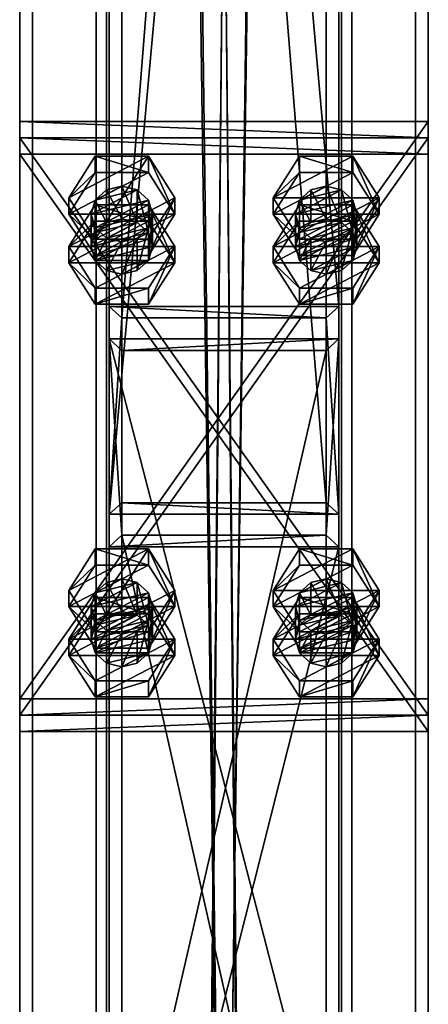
# Model space of a CAD drawing. Header units: millimetres. Extents: x -333 to 67333, y -930 to 39730.
# Tile 446 of 656: x 16620 to 16780, y 13917 to 14303. Entities that reach past the tile are written whole.
import ezdxf

# ---------------------------------------------------------------- set-up
doc = ezdxf.new("R2010")
doc.units = ezdxf.units.MM
for name, color, linetype in [('4', 7, 'Continuous'), ('5', 7, 'Continuous'), ('6', 7, 'Continuous'), ('95', 7, 'Continuous'), ('99', 7, 'Continuous')]:
    doc.layers.add(name, color=color, linetype=linetype)

msp = doc.modelspace()

# ---------------------------------------------------------------- meshes
at = {"layer": '4', "color": 171}
mesh = msp.add_polyface(dxfattribs=at)
corners = [(16740, 14113.33, 5199.43), (16660, 14113.33, 5199.43), (16660, 15107.66, 3080), (16740, 15107.66, 3080), (16660, 14185.75, 5233.41), (16660, 15196.03, 3080), (16740, 14185.75, 5233.41), (16740, 15196.03, 3080), (16745, 14108.8, 5197.31), (16745, 14190.28, 5235.53), (16745, 15201.55, 3080), (16745, 15102.14, 3080), (16655, 14190.28, 5235.53), (16655, 15201.55, 3080), (16655, 14108.8, 5197.31), (16655, 15102.14, 3080)]
mesh.append_faces([[corners[k] for k in face] for face in [(0, 2, 3, 3), (1, 5, 2, 2), (4, 7, 5, 5), (6, 3, 7, 7), (8, 10, 11, 11), (9, 13, 10, 10), (12, 15, 13, 13), (14, 11, 15, 15)]], dxfattribs={"vtx0": -1, "color": 171})
mesh.append_faces([[corners[k] for k in face] for face in [(9, 6, 12, 12), (6, 8, 0, 0), (0, 8, 1, 1), (12, 4, 14, 14), (4, 12, 6, 6), (14, 1, 8, 8), (11, 3, 15, 15), (3, 10, 7, 7), (7, 10, 5, 5), (15, 2, 13, 13), (2, 15, 3, 3), (13, 5, 10, 10)]], dxfattribs={"vtx0": -1, "vtx1": -1, "color": 171})
mesh.append_faces([[corners[k] for k in face] for face in [(6, 9, 8, 8), (14, 4, 1, 1), (3, 11, 10, 10), (13, 2, 5, 5)]], dxfattribs={"vtx0": -1, "vtx2": -1, "vtx3": -1, "color": 171})
mesh.append_faces([[corners[k] for k in face] for face in [(0, 1, 2, 2), (1, 4, 5, 5), (4, 6, 7, 7), (6, 0, 3, 3), (8, 9, 10, 10), (9, 12, 13, 13), (12, 14, 15, 15), (14, 8, 11, 11)]], dxfattribs={"vtx2": -1, "vtx3": -1, "color": 171})
mesh = msp.add_polyface(dxfattribs=at)
corners = [(16740, 13744.47, 5985.67), (16660, 13744.47, 5985.67), (16660, 14100.59, 5226.59), (16740, 14100.59, 5226.59), (16660, 13824.82, 6002.74), (16660, 14173.01, 5260.57), (16740, 13824.82, 6002.74), (16740, 14173.01, 5260.57), (16745, 13739.44, 5984.6), (16745, 13829.84, 6003.81), (16745, 14177.54, 5262.69), (16745, 14096.06, 5224.47), (16655, 13829.84, 6003.81), (16655, 14177.54, 5262.69), (16655, 13739.44, 5984.6), (16655, 14096.06, 5224.47)]
mesh.append_faces([[corners[k] for k in face] for face in [(0, 2, 3, 3), (1, 5, 2, 2), (4, 7, 5, 5), (6, 3, 7, 7), (8, 10, 11, 11), (9, 13, 10, 10), (12, 15, 13, 13), (14, 11, 15, 15)]], dxfattribs={"vtx0": -1, "color": 171})
mesh.append_faces([[corners[k] for k in face] for face in [(9, 6, 12, 12), (6, 8, 0, 0), (0, 8, 1, 1), (12, 4, 14, 14), (4, 12, 6, 6), (14, 1, 8, 8), (11, 3, 15, 15), (3, 10, 7, 7), (7, 10, 5, 5), (15, 2, 13, 13), (2, 15, 3, 3), (13, 5, 10, 10)]], dxfattribs={"vtx0": -1, "vtx1": -1, "color": 171})
mesh.append_faces([[corners[k] for k in face] for face in [(6, 9, 8, 8), (14, 4, 1, 1), (3, 11, 10, 10), (13, 2, 5, 5)]], dxfattribs={"vtx0": -1, "vtx2": -1, "vtx3": -1, "color": 171})
mesh.append_faces([[corners[k] for k in face] for face in [(0, 1, 2, 2), (1, 4, 5, 5), (4, 6, 7, 7), (6, 0, 3, 3), (8, 9, 10, 10), (9, 12, 13, 13), (12, 14, 15, 15), (14, 8, 11, 11)]], dxfattribs={"vtx2": -1, "vtx3": -1, "color": 171})
at = {"layer": '5', "color": 131}
mesh = msp.add_polyface(dxfattribs=at)
corners = [(16746, 9415, 2984), (16654, 9415, 2984), (16654, 19384.97, 2984), (16746, 19384.97, 2984), (16654, 9415, 3076), (16654, 19384.97, 3076), (16746, 9415, 3076), (16746, 19384.97, 3076), (16750, 9415, 2980), (16750, 9415, 3080), (16750, 19384.97, 3080), (16750, 19384.97, 2980), (16650, 9415, 3080), (16650, 19384.97, 3080), (16650, 9415, 2980), (16650, 19384.97, 2980)]
mesh.append_faces([[corners[k] for k in face] for face in [(0, 2, 3, 3), (1, 5, 2, 2), (4, 7, 5, 5), (6, 3, 7, 7), (8, 10, 11, 11), (9, 13, 10, 10), (12, 15, 13, 13), (14, 11, 15, 15)]], dxfattribs={"vtx0": -1, "color": 131})
mesh.append_faces([[corners[k] for k in face] for face in [(9, 6, 12, 12), (6, 8, 0, 0), (0, 8, 1, 1), (12, 4, 14, 14), (4, 12, 6, 6), (14, 1, 8, 8), (11, 3, 15, 15), (3, 10, 7, 7), (7, 10, 5, 5), (15, 2, 13, 13), (2, 15, 3, 3), (13, 5, 10, 10)]], dxfattribs={"vtx0": -1, "vtx1": -1, "color": 131})
mesh.append_faces([[corners[k] for k in face] for face in [(6, 9, 8, 8), (14, 4, 1, 1), (3, 11, 10, 10), (13, 2, 5, 5)]], dxfattribs={"vtx0": -1, "vtx2": -1, "vtx3": -1, "color": 131})
mesh.append_faces([[corners[k] for k in face] for face in [(0, 1, 2, 2), (1, 4, 5, 5), (4, 6, 7, 7), (6, 0, 3, 3), (8, 9, 10, 10), (9, 12, 13, 13), (12, 14, 15, 15), (14, 8, 11, 11)]], dxfattribs={"vtx2": -1, "vtx3": -1, "color": 131})
at = {"layer": '6', "color": 2}
mesh = msp.add_polyface(dxfattribs=at)
corners = [(16780, 19380.14, 7183.53), (16620, 19380.14, 7183.53), (16620, 7954.94, 4755.1), (16780, 7954.94, 4755.1), (16780, 19380.14, 7347.1), (16780, 7921.68, 4911.61), (16620, 19380.14, 7347.1), (16620, 7921.68, 4911.61), (16625, 7953.9, 4759.99), (16775, 7953.9, 4759.99), (16775, 7922.72, 4906.72), (16625, 7922.72, 4906.72), (16775, 19380.14, 7188.64), (16775, 19380.14, 7341.99), (16625, 19380.14, 7188.64), (16625, 19380.14, 7341.99)]
mesh.append_faces([[corners[k] for k in face] for face in [(0, 2, 3, 3), (4, 3, 5, 5), (6, 5, 7, 7), (1, 7, 2, 2), (12, 10, 9, 9), (14, 9, 8, 8), (15, 8, 11, 11), (13, 11, 10, 10)]], dxfattribs={"vtx0": -1, "color": 2})
mesh.append_faces([[corners[k] for k in face] for face in [(2, 8, 3, 3), (8, 7, 11, 11), (11, 7, 10, 10), (3, 9, 5, 5), (9, 3, 8, 8), (5, 10, 7, 7), (0, 12, 1, 1), (12, 4, 13, 13), (13, 4, 15, 15), (1, 14, 6, 6), (14, 1, 12, 12), (6, 15, 4, 4)]], dxfattribs={"vtx0": -1, "vtx1": -1, "color": 2})
mesh.append_faces([[corners[k] for k in face] for face in [(8, 2, 7, 7), (5, 9, 10, 10), (12, 0, 4, 4), (6, 14, 15, 15)]], dxfattribs={"vtx0": -1, "vtx2": -1, "vtx3": -1, "color": 2})
mesh.append_faces([[corners[k] for k in face] for face in [(0, 1, 2, 2), (4, 0, 3, 3), (6, 4, 5, 5), (1, 6, 7, 7), (12, 13, 10, 10), (14, 12, 9, 9), (15, 14, 8, 8), (13, 15, 11, 11)]], dxfattribs={"vtx2": -1, "vtx3": -1, "color": 2})
at = {"layer": '95', "color": 7}
mesh = msp.add_polyface(dxfattribs=at)
corners = [(16648, 14213.75, 5279.68), (16649.61, 14221.06, 5249.97), (16648, 14226.49, 5252.52), (16672, 14213.75, 5279.68), (16670.39, 14219.18, 5282.23), (16670.39, 14231.92, 5255.07), (16672, 14226.49, 5252.52), (16666, 14223.16, 5284.1), (16666, 14235.9, 5256.94), (16660, 14224.61, 5284.78), (16660, 14237.36, 5257.62), (16654, 14223.16, 5284.1), (16654, 14235.9, 5256.94), (16649.61, 14219.18, 5282.23), (16649.61, 14231.92, 5255.07), (16654, 14217.08, 5248.11), (16670.39, 14221.06, 5249.97), (16639.22, 14226.49, 5252.52), (16649.61, 14216.57, 5231.3), (16639.22, 14232.86, 5238.94), (16670.39, 14210.2, 5244.88), (16680.78, 14226.49, 5252.52), (16680.78, 14232.86, 5238.94), (16670.39, 14242.79, 5260.17), (16670.39, 14249.16, 5246.59), (16649.61, 14242.79, 5260.17), (16649.61, 14249.16, 5246.59), (16649.61, 14210.2, 5244.88), (16670.39, 14216.57, 5231.3), (16680.78, 14207.38, 5293.26), (16670.39, 14223.68, 5300.91), (16670.39, 14230.05, 5287.33), (16649.61, 14223.68, 5300.91), (16649.61, 14230.05, 5287.33), (16639.22, 14213.75, 5279.68)]
mesh.append_faces([[corners[k] for k in face] for face in [(0, 1, 2, 2), (3, 5, 6, 6), (4, 8, 5, 5), (7, 10, 8, 8), (9, 12, 10, 10), (11, 14, 12, 12), (13, 2, 14, 14), (9, 13, 11, 11), (14, 10, 12, 12), (17, 18, 19, 19), (21, 24, 22, 22), (23, 26, 24, 24), (25, 19, 26, 26), (23, 17, 25, 25), (19, 24, 26, 26), (22, 18, 28, 28), (30, 33, 31, 31), (32, 34, 33, 33), (34, 31, 33, 33)]], dxfattribs={"vtx0": -1, "color": 7})
mesh.append_faces([[corners[k] for k in face] for face in [(7, 13, 9, 9), (10, 14, 8, 8), (8, 2, 5, 5), (5, 1, 6, 6), (6, 15, 16, 16), (21, 17, 23, 23), (24, 18, 22, 22)]], dxfattribs={"vtx0": -1, "vtx1": -1, "color": 7})
mesh.append_faces([[corners[k] for k in face] for face in [(8, 14, 2, 2), (5, 2, 1, 1), (21, 27, 17, 17), (24, 19, 18, 18)]], dxfattribs={"vtx0": -1, "vtx2": -1, "vtx3": -1, "color": 7})
mesh.append_faces([[corners[k] for k in face] for face in [(3, 4, 5, 5), (4, 7, 8, 8), (7, 9, 10, 10), (9, 11, 12, 12), (11, 13, 14, 14), (13, 0, 2, 2), (20, 21, 22, 22), (21, 23, 24, 24), (23, 25, 26, 26), (25, 17, 19, 19), (29, 30, 31, 31), (30, 32, 33, 33)]], dxfattribs={"vtx2": -1, "vtx3": -1, "color": 7})
mesh = msp.add_polyface(dxfattribs=at)
corners = [(16728, 14213.75, 5279.68), (16729.61, 14221.06, 5249.97), (16728, 14226.49, 5252.52), (16752, 14213.75, 5279.68), (16750.39, 14219.18, 5282.23), (16750.39, 14231.92, 5255.07), (16752, 14226.49, 5252.52), (16746, 14223.16, 5284.1), (16746, 14235.9, 5256.94), (16740, 14224.61, 5284.78), (16740, 14237.36, 5257.62), (16734, 14223.16, 5284.1), (16734, 14235.9, 5256.94), (16729.61, 14219.18, 5282.23), (16729.61, 14231.92, 5255.07), (16734, 14217.08, 5248.11), (16750.39, 14221.06, 5249.97), (16719.22, 14226.49, 5252.52), (16729.61, 14216.57, 5231.3), (16719.22, 14232.86, 5238.94), (16750.39, 14210.2, 5244.88), (16760.78, 14226.49, 5252.52), (16760.78, 14232.86, 5238.94), (16750.39, 14242.79, 5260.17), (16750.39, 14249.16, 5246.59), (16729.61, 14242.79, 5260.17), (16729.61, 14249.16, 5246.59), (16729.61, 14210.2, 5244.88), (16750.39, 14216.57, 5231.3), (16760.78, 14207.38, 5293.26), (16750.39, 14223.68, 5300.91), (16750.39, 14230.05, 5287.33), (16729.61, 14223.68, 5300.91), (16729.61, 14230.05, 5287.33), (16719.22, 14213.75, 5279.68)]
mesh.append_faces([[corners[k] for k in face] for face in [(0, 1, 2, 2), (3, 5, 6, 6), (4, 8, 5, 5), (7, 10, 8, 8), (9, 12, 10, 10), (11, 14, 12, 12), (13, 2, 14, 14), (9, 13, 11, 11), (14, 10, 12, 12), (17, 18, 19, 19), (21, 24, 22, 22), (23, 26, 24, 24), (25, 19, 26, 26), (23, 17, 25, 25), (19, 24, 26, 26), (22, 18, 28, 28), (30, 33, 31, 31), (32, 34, 33, 33), (34, 31, 33, 33)]], dxfattribs={"vtx0": -1, "color": 7})
mesh.append_faces([[corners[k] for k in face] for face in [(7, 13, 9, 9), (10, 14, 8, 8), (8, 2, 5, 5), (5, 1, 6, 6), (6, 15, 16, 16), (21, 17, 23, 23), (24, 19, 22, 22)]], dxfattribs={"vtx0": -1, "vtx1": -1, "color": 7})
mesh.append_faces([[corners[k] for k in face] for face in [(8, 14, 2, 2), (5, 2, 1, 1), (21, 27, 17, 17), (22, 19, 18, 18)]], dxfattribs={"vtx0": -1, "vtx2": -1, "vtx3": -1, "color": 7})
mesh.append_faces([[corners[k] for k in face] for face in [(3, 4, 5, 5), (4, 7, 8, 8), (7, 9, 10, 10), (9, 11, 12, 12), (11, 13, 14, 14), (13, 0, 2, 2), (20, 21, 22, 22), (21, 23, 24, 24), (23, 25, 26, 26), (25, 17, 19, 19), (29, 30, 31, 31), (30, 32, 33, 33)]], dxfattribs={"vtx2": -1, "vtx3": -1, "color": 7})
mesh = msp.add_polyface(dxfattribs=at)
corners = [(16648, 14213.75, 5279.68), (16649.61, 14208.32, 5277.13), (16649.61, 14221.06, 5249.97), (16654, 14204.34, 5275.27), (16654, 14217.08, 5248.11), (16660, 14202.89, 5274.59), (16660, 14215.63, 5247.43), (16666, 14204.34, 5275.27), (16666, 14217.08, 5248.11), (16670.39, 14208.32, 5277.13), (16670.39, 14221.06, 5249.97), (16672, 14213.75, 5279.68), (16672, 14226.49, 5252.52), (16670.39, 14219.18, 5282.23), (16666, 14223.16, 5284.1), (16649.61, 14219.18, 5282.23), (16639.22, 14226.49, 5252.52), (16649.61, 14210.2, 5244.88), (16649.61, 14216.57, 5231.3), (16670.39, 14210.2, 5244.88), (16670.39, 14216.57, 5231.3), (16680.78, 14232.86, 5238.94), (16680.78, 14226.49, 5252.52), (16639.22, 14207.38, 5293.26), (16649.61, 14191.08, 5285.62), (16649.61, 14197.45, 5272.04), (16639.22, 14213.75, 5279.68), (16670.39, 14191.08, 5285.62), (16670.39, 14197.45, 5272.04), (16680.78, 14207.38, 5293.26), (16680.78, 14213.75, 5279.68), (16670.39, 14230.05, 5287.33), (16649.61, 14223.68, 5300.91), (16670.39, 14223.68, 5300.91)]
mesh.append_faces([[corners[k] for k in face] for face in [(1, 4, 2, 2), (3, 6, 4, 4), (5, 8, 6, 6), (7, 10, 8, 8), (9, 12, 10, 10), (5, 9, 7, 7), (10, 6, 8, 8), (17, 20, 18, 18), (19, 21, 20, 20), (17, 22, 19, 19), (23, 25, 26, 26), (24, 28, 25, 25), (27, 30, 28, 28), (29, 31, 30, 30), (24, 29, 27, 27), (33, 23, 32, 32), (30, 25, 28, 28)]], dxfattribs={"vtx0": -1, "color": 7})
mesh.append_faces([[corners[k] for k in face] for face in [(9, 1, 11, 11), (11, 1, 13, 13), (13, 0, 14, 14), (29, 23, 33, 33), (31, 26, 30, 30)]], dxfattribs={"vtx0": -1, "vtx1": -1, "color": 7})
mesh.append_faces([[corners[k] for k in face] for face in [(9, 5, 3, 3), (9, 3, 1, 1), (13, 1, 0, 0), (14, 0, 15, 15), (12, 2, 4, 4), (10, 4, 6, 6), (29, 24, 23, 23), (30, 26, 25, 25)]], dxfattribs={"vtx0": -1, "vtx2": -1, "vtx3": -1, "color": 7})
mesh.append_faces([[corners[k] for k in face] for face in [(0, 1, 2, 2), (1, 3, 4, 4), (3, 5, 6, 6), (5, 7, 8, 8), (7, 9, 10, 10), (9, 11, 12, 12), (16, 17, 18, 18), (17, 19, 20, 20), (23, 24, 25, 25), (24, 27, 28, 28), (27, 29, 30, 30), (32, 23, 26, 26)]], dxfattribs={"vtx2": -1, "vtx3": -1, "color": 7})
mesh = msp.add_polyface(dxfattribs=at)
corners = [(16728, 14213.75, 5279.68), (16729.61, 14208.32, 5277.13), (16729.61, 14221.06, 5249.97), (16734, 14204.34, 5275.27), (16734, 14217.08, 5248.11), (16740, 14202.89, 5274.59), (16740, 14215.63, 5247.43), (16746, 14204.34, 5275.27), (16746, 14217.08, 5248.11), (16750.39, 14208.32, 5277.13), (16750.39, 14221.06, 5249.97), (16752, 14213.75, 5279.68), (16752, 14226.49, 5252.52), (16750.39, 14219.18, 5282.23), (16746, 14223.16, 5284.1), (16729.61, 14219.18, 5282.23), (16719.22, 14226.49, 5252.52), (16729.61, 14210.2, 5244.88), (16729.61, 14216.57, 5231.3), (16750.39, 14210.2, 5244.88), (16750.39, 14216.57, 5231.3), (16760.78, 14232.86, 5238.94), (16760.78, 14226.49, 5252.52), (16719.22, 14207.38, 5293.26), (16729.61, 14191.08, 5285.62), (16729.61, 14197.45, 5272.04), (16719.22, 14213.75, 5279.68), (16750.39, 14191.08, 5285.62), (16750.39, 14197.45, 5272.04), (16760.78, 14207.38, 5293.26), (16760.78, 14213.75, 5279.68), (16750.39, 14230.05, 5287.33), (16729.61, 14223.68, 5300.91), (16750.39, 14223.68, 5300.91)]
mesh.append_faces([[corners[k] for k in face] for face in [(1, 4, 2, 2), (3, 6, 4, 4), (5, 8, 6, 6), (7, 10, 8, 8), (9, 12, 10, 10), (5, 9, 7, 7), (10, 6, 8, 8), (17, 20, 18, 18), (19, 21, 20, 20), (17, 22, 19, 19), (23, 25, 26, 26), (24, 28, 25, 25), (27, 30, 28, 28), (29, 31, 30, 30), (24, 29, 27, 27), (33, 23, 32, 32), (30, 25, 28, 28)]], dxfattribs={"vtx0": -1, "color": 7})
mesh.append_faces([[corners[k] for k in face] for face in [(9, 3, 11, 11), (11, 1, 13, 13), (13, 0, 14, 14), (29, 23, 33, 33), (31, 26, 30, 30)]], dxfattribs={"vtx0": -1, "vtx1": -1, "color": 7})
mesh.append_faces([[corners[k] for k in face] for face in [(9, 5, 3, 3), (11, 3, 1, 1), (13, 1, 0, 0), (14, 0, 15, 15), (12, 2, 4, 4), (10, 4, 6, 6), (29, 24, 23, 23), (30, 26, 25, 25)]], dxfattribs={"vtx0": -1, "vtx2": -1, "vtx3": -1, "color": 7})
mesh.append_faces([[corners[k] for k in face] for face in [(0, 1, 2, 2), (1, 3, 4, 4), (3, 5, 6, 6), (5, 7, 8, 8), (7, 9, 10, 10), (9, 11, 12, 12), (16, 17, 18, 18), (17, 19, 20, 20), (23, 24, 25, 25), (24, 27, 28, 28), (27, 29, 30, 30), (32, 23, 26, 26)]], dxfattribs={"vtx2": -1, "vtx3": -1, "color": 7})
mesh = msp.add_polyface(dxfattribs=at)
corners = [(16648, 14059.85, 5207.48), (16649.61, 14067.16, 5177.77), (16648, 14072.59, 5180.32), (16672, 14059.85, 5207.48), (16670.39, 14065.28, 5210.03), (16670.39, 14078.02, 5182.87), (16672, 14072.59, 5180.32), (16666, 14069.25, 5211.89), (16666, 14082, 5184.73), (16660, 14070.71, 5212.57), (16660, 14083.45, 5185.41), (16654, 14069.25, 5211.89), (16654, 14082, 5184.73), (16649.61, 14065.28, 5210.03), (16649.61, 14078.02, 5182.87), (16654, 14063.18, 5175.9), (16670.39, 14067.16, 5177.77), (16639.22, 14072.59, 5180.32), (16649.61, 14062.66, 5159.09), (16639.22, 14078.96, 5166.74), (16670.39, 14056.29, 5172.67), (16680.78, 14072.59, 5180.32), (16680.78, 14078.96, 5166.74), (16670.39, 14088.88, 5187.96), (16670.39, 14095.25, 5174.38), (16649.61, 14088.88, 5187.96), (16649.61, 14095.25, 5174.38), (16649.61, 14056.29, 5172.67), (16670.39, 14062.66, 5159.09), (16680.78, 14053.48, 5221.06), (16670.39, 14069.77, 5228.7), (16670.39, 14076.14, 5215.12), (16649.61, 14069.77, 5228.7), (16649.61, 14076.14, 5215.12), (16639.22, 14059.85, 5207.48)]
mesh.append_faces([[corners[k] for k in face] for face in [(0, 1, 2, 2), (3, 5, 6, 6), (4, 8, 5, 5), (7, 10, 8, 8), (9, 12, 10, 10), (11, 14, 12, 12), (13, 2, 14, 14), (7, 11, 9, 9), (14, 10, 12, 12), (17, 18, 19, 19), (21, 24, 22, 22), (23, 26, 24, 24), (25, 19, 26, 26), (23, 17, 25, 25), (19, 24, 26, 26), (22, 18, 28, 28), (30, 33, 31, 31), (32, 34, 33, 33), (34, 31, 33, 33)]], dxfattribs={"vtx0": -1, "color": 7})
mesh.append_faces([[corners[k] for k in face] for face in [(10, 14, 8, 8), (8, 2, 5, 5), (5, 1, 6, 6), (6, 15, 16, 16), (21, 17, 23, 23), (24, 18, 22, 22)]], dxfattribs={"vtx0": -1, "vtx1": -1, "color": 7})
mesh.append_faces([[corners[k] for k in face] for face in [(7, 13, 11, 11), (8, 14, 2, 2), (5, 2, 1, 1), (21, 27, 17, 17), (24, 19, 18, 18)]], dxfattribs={"vtx0": -1, "vtx2": -1, "vtx3": -1, "color": 7})
mesh.append_faces([[corners[k] for k in face] for face in [(3, 4, 5, 5), (4, 7, 8, 8), (7, 9, 10, 10), (9, 11, 12, 12), (11, 13, 14, 14), (13, 0, 2, 2), (20, 21, 22, 22), (21, 23, 24, 24), (23, 25, 26, 26), (25, 17, 19, 19), (29, 30, 31, 31), (30, 32, 33, 33)]], dxfattribs={"vtx2": -1, "vtx3": -1, "color": 7})
mesh = msp.add_polyface(dxfattribs=at)
corners = [(16728, 14059.85, 5207.48), (16729.61, 14067.16, 5177.77), (16728, 14072.59, 5180.32), (16752, 14059.85, 5207.48), (16750.39, 14065.28, 5210.03), (16750.39, 14078.02, 5182.87), (16752, 14072.59, 5180.32), (16746, 14069.25, 5211.89), (16746, 14082, 5184.73), (16740, 14070.71, 5212.57), (16740, 14083.45, 5185.41), (16734, 14069.25, 5211.89), (16734, 14082, 5184.73), (16729.61, 14065.28, 5210.03), (16729.61, 14078.02, 5182.87), (16734, 14063.18, 5175.9), (16750.39, 14067.16, 5177.77), (16719.22, 14072.59, 5180.32), (16729.61, 14062.66, 5159.09), (16719.22, 14078.96, 5166.74), (16750.39, 14056.29, 5172.67), (16760.78, 14072.59, 5180.32), (16760.78, 14078.96, 5166.74), (16750.39, 14088.88, 5187.96), (16750.39, 14095.25, 5174.38), (16729.61, 14088.88, 5187.96), (16729.61, 14095.25, 5174.38), (16729.61, 14056.29, 5172.67), (16750.39, 14062.66, 5159.09), (16760.78, 14053.48, 5221.06), (16750.39, 14069.77, 5228.7), (16750.39, 14076.14, 5215.12), (16729.61, 14069.77, 5228.7), (16729.61, 14076.14, 5215.12), (16719.22, 14059.85, 5207.48)]
mesh.append_faces([[corners[k] for k in face] for face in [(0, 1, 2, 2), (3, 5, 6, 6), (4, 8, 5, 5), (7, 10, 8, 8), (9, 12, 10, 10), (11, 14, 12, 12), (13, 2, 14, 14), (7, 11, 9, 9), (14, 10, 12, 12), (17, 18, 19, 19), (21, 24, 22, 22), (23, 26, 24, 24), (25, 19, 26, 26), (23, 17, 25, 25), (19, 24, 26, 26), (22, 18, 28, 28), (30, 33, 31, 31), (32, 34, 33, 33), (34, 31, 33, 33)]], dxfattribs={"vtx0": -1, "color": 7})
mesh.append_faces([[corners[k] for k in face] for face in [(10, 14, 8, 8), (8, 2, 5, 5), (5, 1, 6, 6), (6, 15, 16, 16), (21, 17, 23, 23), (24, 19, 22, 22)]], dxfattribs={"vtx0": -1, "vtx1": -1, "color": 7})
mesh.append_faces([[corners[k] for k in face] for face in [(7, 13, 11, 11), (8, 14, 2, 2), (5, 2, 1, 1), (21, 27, 17, 17), (22, 19, 18, 18)]], dxfattribs={"vtx0": -1, "vtx2": -1, "vtx3": -1, "color": 7})
mesh.append_faces([[corners[k] for k in face] for face in [(3, 4, 5, 5), (4, 7, 8, 8), (7, 9, 10, 10), (9, 11, 12, 12), (11, 13, 14, 14), (13, 0, 2, 2), (20, 21, 22, 22), (21, 23, 24, 24), (23, 25, 26, 26), (25, 17, 19, 19), (29, 30, 31, 31), (30, 32, 33, 33)]], dxfattribs={"vtx2": -1, "vtx3": -1, "color": 7})
mesh = msp.add_polyface(dxfattribs=at)
corners = [(16648, 14059.85, 5207.48), (16649.61, 14054.41, 5204.93), (16649.61, 14067.16, 5177.77), (16654, 14050.44, 5203.06), (16654, 14063.18, 5175.9), (16660, 14048.98, 5202.38), (16660, 14061.72, 5175.22), (16666, 14050.44, 5203.06), (16666, 14063.18, 5175.9), (16670.39, 14054.41, 5204.93), (16670.39, 14067.16, 5177.77), (16672, 14059.85, 5207.48), (16672, 14072.59, 5180.32), (16670.39, 14065.28, 5210.03), (16666, 14069.25, 5211.89), (16649.61, 14065.28, 5210.03), (16639.22, 14072.59, 5180.32), (16649.61, 14056.29, 5172.67), (16649.61, 14062.66, 5159.09), (16670.39, 14056.29, 5172.67), (16670.39, 14062.66, 5159.09), (16680.78, 14078.96, 5166.74), (16680.78, 14072.59, 5180.32), (16639.22, 14053.48, 5221.06), (16649.61, 14037.18, 5213.41), (16649.61, 14043.55, 5199.83), (16639.22, 14059.85, 5207.48), (16670.39, 14037.18, 5213.41), (16670.39, 14043.55, 5199.83), (16680.78, 14053.48, 5221.06), (16680.78, 14059.85, 5207.48), (16670.39, 14076.14, 5215.12), (16649.61, 14069.77, 5228.7), (16670.39, 14069.77, 5228.7)]
mesh.append_faces([[corners[k] for k in face] for face in [(1, 4, 2, 2), (3, 6, 4, 4), (5, 8, 6, 6), (7, 10, 8, 8), (9, 12, 10, 10), (5, 9, 7, 7), (10, 6, 8, 8), (17, 20, 18, 18), (19, 21, 20, 20), (17, 22, 19, 19), (23, 25, 26, 26), (24, 28, 25, 25), (27, 30, 28, 28), (29, 31, 30, 30), (24, 29, 27, 27), (33, 23, 32, 32), (30, 25, 28, 28)]], dxfattribs={"vtx0": -1, "color": 7})
mesh.append_faces([[corners[k] for k in face] for face in [(9, 1, 11, 11), (11, 1, 13, 13), (13, 0, 14, 14), (29, 23, 33, 33), (31, 26, 30, 30)]], dxfattribs={"vtx0": -1, "vtx1": -1, "color": 7})
mesh.append_faces([[corners[k] for k in face] for face in [(9, 5, 3, 3), (9, 3, 1, 1), (13, 1, 0, 0), (14, 0, 15, 15), (12, 2, 4, 4), (10, 4, 6, 6), (29, 24, 23, 23), (30, 26, 25, 25)]], dxfattribs={"vtx0": -1, "vtx2": -1, "vtx3": -1, "color": 7})
mesh.append_faces([[corners[k] for k in face] for face in [(0, 1, 2, 2), (1, 3, 4, 4), (3, 5, 6, 6), (5, 7, 8, 8), (7, 9, 10, 10), (9, 11, 12, 12), (16, 17, 18, 18), (17, 19, 20, 20), (23, 24, 25, 25), (24, 27, 28, 28), (27, 29, 30, 30), (32, 23, 26, 26)]], dxfattribs={"vtx2": -1, "vtx3": -1, "color": 7})
mesh = msp.add_polyface(dxfattribs=at)
corners = [(16728, 14059.85, 5207.48), (16729.61, 14054.41, 5204.93), (16729.61, 14067.16, 5177.77), (16734, 14050.44, 5203.06), (16734, 14063.18, 5175.9), (16740, 14048.98, 5202.38), (16740, 14061.72, 5175.22), (16746, 14050.44, 5203.06), (16746, 14063.18, 5175.9), (16750.39, 14054.41, 5204.93), (16750.39, 14067.16, 5177.77), (16752, 14059.85, 5207.48), (16752, 14072.59, 5180.32), (16750.39, 14065.28, 5210.03), (16746, 14069.25, 5211.89), (16729.61, 14065.28, 5210.03), (16719.22, 14072.59, 5180.32), (16729.61, 14056.29, 5172.67), (16729.61, 14062.66, 5159.09), (16750.39, 14056.29, 5172.67), (16750.39, 14062.66, 5159.09), (16760.78, 14078.96, 5166.74), (16760.78, 14072.59, 5180.32), (16719.22, 14053.48, 5221.06), (16729.61, 14037.18, 5213.41), (16729.61, 14043.55, 5199.83), (16719.22, 14059.85, 5207.48), (16750.39, 14037.18, 5213.41), (16750.39, 14043.55, 5199.83), (16760.78, 14053.48, 5221.06), (16760.78, 14059.85, 5207.48), (16750.39, 14076.14, 5215.12), (16729.61, 14069.77, 5228.7), (16750.39, 14069.77, 5228.7)]
mesh.append_faces([[corners[k] for k in face] for face in [(1, 4, 2, 2), (3, 6, 4, 4), (5, 8, 6, 6), (7, 10, 8, 8), (9, 12, 10, 10), (5, 9, 7, 7), (10, 6, 8, 8), (17, 20, 18, 18), (19, 21, 20, 20), (17, 22, 19, 19), (23, 25, 26, 26), (24, 28, 25, 25), (27, 30, 28, 28), (29, 31, 30, 30), (24, 29, 27, 27), (33, 23, 32, 32), (30, 25, 28, 28)]], dxfattribs={"vtx0": -1, "color": 7})
mesh.append_faces([[corners[k] for k in face] for face in [(9, 1, 11, 11), (11, 1, 13, 13), (13, 0, 14, 14), (29, 23, 33, 33), (31, 26, 30, 30)]], dxfattribs={"vtx0": -1, "vtx1": -1, "color": 7})
mesh.append_faces([[corners[k] for k in face] for face in [(9, 5, 3, 3), (9, 3, 1, 1), (13, 1, 0, 0), (14, 0, 15, 15), (12, 2, 4, 4), (10, 4, 6, 6), (29, 24, 23, 23), (30, 26, 25, 25)]], dxfattribs={"vtx0": -1, "vtx2": -1, "vtx3": -1, "color": 7})
mesh.append_faces([[corners[k] for k in face] for face in [(0, 1, 2, 2), (1, 3, 4, 4), (3, 5, 6, 6), (5, 7, 8, 8), (7, 9, 10, 10), (9, 11, 12, 12), (16, 17, 18, 18), (17, 19, 20, 20), (23, 24, 25, 25), (24, 27, 28, 28), (27, 29, 30, 30), (32, 23, 26, 26)]], dxfattribs={"vtx2": -1, "vtx3": -1, "color": 7})
at = {"layer": '99', "color": 7}
mesh = msp.add_polyface(dxfattribs=at)
corners = [(16780, 14262.71, 5269.51), (16620, 14262.71, 5269.51), (16620, 14036.38, 5163.33), (16780, 14036.38, 5163.33), (16620, 14256.33, 5283.09), (16620, 14030, 5176.91), (16780, 14256.33, 5283.09), (16780, 14030, 5176.91)]
mesh.append_faces([[corners[k] for k in face] for face in [(0, 2, 3, 3), (1, 5, 2, 2), (4, 7, 5, 5), (6, 3, 7, 7), (1, 6, 4, 4), (3, 5, 7, 7)]], dxfattribs={"vtx0": -1, "color": 7})
mesh.append_faces([[corners[k] for k in face] for face in [(0, 1, 2, 2), (1, 4, 5, 5), (4, 6, 7, 7), (6, 0, 3, 3), (1, 0, 6, 6), (3, 2, 5, 5)]], dxfattribs={"vtx2": -1, "vtx3": -1, "color": 7})
mesh = msp.add_polyface(dxfattribs=at)
corners = [(16780, 14256.33, 5283.09), (16620, 14256.33, 5283.09), (16620, 14030, 5176.91), (16780, 14030, 5176.91), (16620, 14249.96, 5296.67), (16620, 14023.63, 5190.49), (16780, 14249.96, 5296.67), (16780, 14023.63, 5190.49)]
mesh.append_faces([[corners[k] for k in face] for face in [(0, 2, 3, 3), (1, 5, 2, 2), (4, 7, 5, 5), (6, 3, 7, 7), (1, 6, 4, 4), (3, 5, 7, 7)]], dxfattribs={"vtx0": -1, "color": 7})
mesh.append_faces([[corners[k] for k in face] for face in [(0, 1, 2, 2), (1, 4, 5, 5), (4, 6, 7, 7), (6, 0, 3, 3), (1, 0, 6, 6), (3, 2, 5, 5)]], dxfattribs={"vtx2": -1, "vtx3": -1, "color": 7})

doc.saveas('drawing.dxf')
